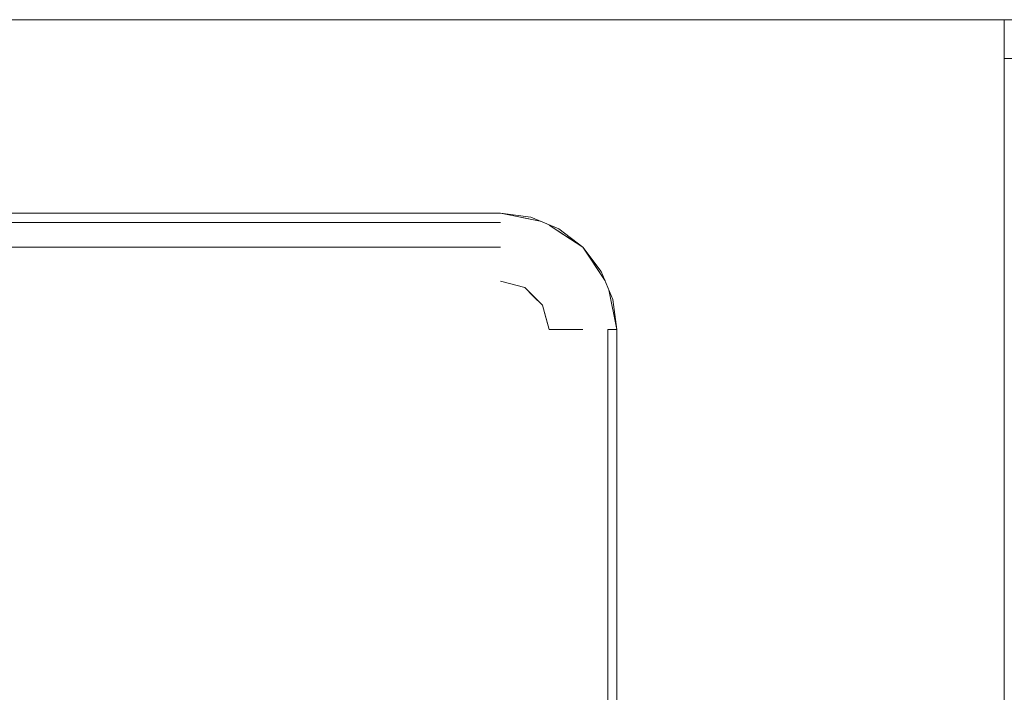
# Model space of a CAD drawing. Header units: millimetres. Extents: x 2 to 902, y -447 to 199.
# Tile 920 of 1056: x 69.339 to 70.355, y 146.53 to 147.225. Entities that reach past the tile are written whole.
import ezdxf

# ---------------------------------------------------------------- set-up
doc = ezdxf.new("R2010")
doc.units = ezdxf.units.MM
doc.header["$MEASUREMENT"] = 0
doc.layers.add('IFC-Elemento de mobília-Contorno', color=152, linetype='Continuous', lineweight=5)

msp = doc.modelspace()

# ---------------------------------------------------------------- linework, layer by layer
at = {"layer": 'IFC-Elemento de mobília-Contorno', "color": 7, "lineweight": 5}
for p, q in [((68.5551, 147.2245), (70.3551, 147.2245)), ((68.5551, 147.2245), (70.3551, 147.2245)), ((70.3551, 146.4931), (70.3551, 147.2245)), ((70.3551, 147.1845), (70.3551, 147.2245)), ((70.3551, 147.2245), (75.4508, 147.2245)), ((70.3551, 147.1845), (75.4508, 147.1845)), ((70.3551, 146.0245), (70.3551, 147.1845)), ((69.0751, 147.0245), (69.8351, 147.0245)), ((69.0751, 147.0245), (69.8351, 147.0245)), ((69.8351, 147.0245), (69.8541, 147.0207)), ((69.8351, 147.0245), (69.8759, 147.0164)), ((69.8351, 147.0245), (69.8662, 147.0204)), ((69.8351, 147.0245), (69.8662, 147.0204)), ((69.8351, 147.0245), (69.8541, 147.0207)), ((69.8351, 147.0245), (69.8759, 147.0164)), ((69.8541, 147.0207), (69.8759, 147.0164)), ((69.8541, 147.0207), (69.8759, 147.0164)), ((69.8662, 147.0204), (69.8951, 147.0084)), ((69.8662, 147.0204), (69.8951, 147.0084)), ((69.0751, 147.0151), (69.8351, 147.0151)), ((69.0751, 147.0151), (69.8351, 147.0151)), ((69.8854, 147.0124), (69.9199, 146.9894)), ((69.8854, 147.0124), (69.9005, 147.0024)), ((69.8854, 147.0124), (69.9199, 146.9894)), ((69.8854, 147.0124), (69.9005, 147.0024)), ((69.8951, 147.0084), (69.9199, 146.9894)), ((69.8951, 147.0084), (69.9199, 146.9894)), ((69.9005, 147.0024), (69.9199, 146.9894)), ((69.9005, 147.0024), (69.9199, 146.9894)), ((69.0751, 146.9895), (69.8351, 146.9895)), ((69.0751, 146.9895), (69.8351, 146.9895)), ((69.9199, 146.9894), (69.933, 146.9699)), ((69.9199, 146.9894), (69.943, 146.9548)), ((69.9199, 146.9894), (69.939, 146.9645)), ((69.9199, 146.9894), (69.939, 146.9645)), ((69.9199, 146.9894), (69.933, 146.9699)), ((69.9199, 146.9894), (69.943, 146.9548)), ((69.933, 146.9699), (69.943, 146.9548)), ((69.933, 146.9699), (69.943, 146.9548)), ((69.939, 146.9645), (69.951, 146.9356)), ((69.939, 146.9645), (69.951, 146.9356)), ((69.8351, 146.9545), (69.8601, 146.9478)), ((69.8351, 146.9545), (69.8601, 146.9478)), ((69.8601, 146.9478), (69.8784, 146.9295)), ((69.8601, 146.9478), (69.8692, 146.9387)), ((69.8601, 146.9478), (69.8784, 146.9295)), ((69.8601, 146.9478), (69.8692, 146.9387)), ((69.8692, 146.9387), (69.8784, 146.9295)), ((69.8692, 146.9387), (69.8784, 146.9295)), ((69.947, 146.9453), (69.9551, 146.9045)), ((69.947, 146.9453), (69.9551, 146.9045)), ((69.8784, 146.9295), (69.8817, 146.917)), ((69.8784, 146.9295), (69.8851, 146.9045)), ((69.8784, 146.9295), (69.8817, 146.917)), ((69.8784, 146.9295), (69.8851, 146.9045)), ((69.951, 146.9356), (69.9523, 146.9253)), ((69.951, 146.9356), (69.9523, 146.9253)), ((69.9523, 146.9253), (69.9551, 146.9045)), ((69.9524, 146.9253), (69.9551, 146.9045)), ((69.8817, 146.917), (69.8851, 146.9045)), ((69.8817, 146.917), (69.8851, 146.9045)), ((69.8851, 146.9045), (69.9026, 146.9045)), ((69.8851, 146.9045), (69.9026, 146.9045)), ((69.9023, 146.9045), (69.9201, 146.9045)), ((69.9023, 146.9045), (69.9201, 146.9045)), ((69.9026, 146.9045), (69.9201, 146.9045)), ((69.9026, 146.9045), (69.9201, 146.9045)), ((69.9457, 146.3445), (69.9457, 146.9045)), ((69.9457, 146.9045), (69.9513, 146.9045)), ((69.9457, 146.3445), (69.9457, 146.9045)), ((69.9457, 146.9045), (69.9513, 146.9045)), ((69.9504, 146.9045), (69.9551, 146.9045)), ((69.9504, 146.9045), (69.9551, 146.9045)), ((69.9513, 146.9045), (69.9551, 146.9045)), ((69.9513, 146.9045), (69.9551, 146.9045)), ((69.9551, 146.3445), (69.9551, 146.9045)), ((69.9551, 146.3445), (69.9551, 146.9045))]:
    msp.add_line(p, q, dxfattribs=at)

doc.saveas('drawing.dxf')
